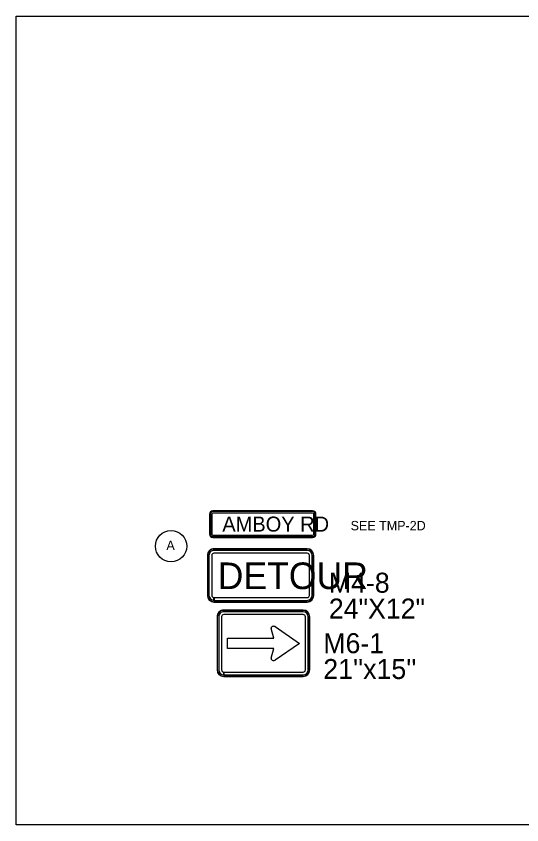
# Model space of a CAD drawing. Extents: x 886234 to 968767, y 455416 to 684046.
# Drawn here: x 933999 to 940080, y 536165 to 545883 of the extents above; entities that cross this region are included whole.
import ezdxf

# ---------------------------------------------------------------- set-up
doc = ezdxf.new("R2010")
doc.units = 0
for name, color, linetype in [('Scratch_Level_3', 7, 'Continuous'), ('TC DEV SIGN BLACK 239', 7, 'Continuous'), ('TC DEV SIGN BLACK ZERO', 7, 'Continuous'), ('TC DEV SIGN ORANGE', 7, 'Continuous'), ('TC DEV SIGN WHITE', 7, 'Continuous'), ('TC LABEL TEXT', 7, 'Continuous')]:
    doc.layers.add(name, color=color, linetype=linetype)

msp = doc.modelspace()

# ---------------------------------------------------------------- linework, layer by layer
at = {"layer": 'Scratch_Level_3'}
msp.add_lwpolyline([(933999.3, 545882.8), (968767.2, 545882.8), (968767.2, 536165.1), (933999.3, 536165.1)], close=True, dxfattribs=at)
at = {"layer": 'TC DEV SIGN BLACK 239'}
for p, q in [((936434.7, 538664.4), (936434.7, 538028.3)), ((936468.5, 538664.4), (936468.5, 538028.3)), ((937449.7, 538725.2), (936495.6, 538725.2)), ((937449.7, 538691.4), (936495.6, 538691.4)), ((937476.7, 538028.3), (937476.7, 538664.4)), ((937510.5, 538028.3), (937510.5, 538664.4)), ((937099.2, 538407.3), (937066.1, 538522.4)), ((937111.9, 538547), (937405.2, 538345)), ((936539.4, 538284.8), (936539.4, 538407.3)), ((936539.4, 538407.3), (937099.2, 538407.3)), ((937099.1, 538284.8), (936539.4, 538284.8)), ((937066.1, 538167.6), (937099.1, 538284.8)), ((937405.2, 538345), (937111.9, 538143)), ((936495.6, 537967.4), (936495.6, 538001.2)), ((936495.9, 538001.2), (937449.6, 538001.2)), ((936495.9, 538001.2), (936495.9, 537967.4)), ((936495.9, 537967.4), (937449.6, 537967.4))]:
    msp.add_line(p, q, dxfattribs=at)
for centre, major_axis, ratio, start_param, end_param in [((936495.6, 538664.4), (60.9, 0), 0.999865, 1.570796, 3.141593), ((936495.6, 538664.4), (27, 0), 0.999865, 1.570796, 3.141593), ((937449.7, 538664.4), (60.9, 0), 0.999865, 0, 1.570796), ((937449.7, 538664.4), (27, 0), 0.999865, 0, 1.570796), ((937094.9, 538529.1), (30.2, 0), 0.720018, 0.96961, 3.452569), ((937094.9, 538161), (30.2, 0), 0.720018, 2.830617, 5.313577), ((936495.6, 538028.3), (60.9, 0), 0.999865, 3.141593, 4.712389), ((936495.6, 538028.3), (27, 0), 0.999865, 3.141593, 4.712389), ((937449.6, 538028.3), (60.9, 0), 0.999865, 4.712389, 6.283185), ((937449.6, 538028.3), (27, 0), 0.999865, 4.712389, 6.283185)]:
    msp.add_ellipse(centre, major_axis=major_axis, ratio=ratio, start_param=start_param, end_param=end_param, dxfattribs=at)
at = {"layer": 'TC DEV SIGN BLACK ZERO'}
for p, q in [((937564.5, 539938.7), (936364.5, 539938.7)), ((936364.5, 539937), (936364.5, 539937)), ((937564.5, 539937), (936364.5, 539937)), ((937564.5, 539928.7), (936364.5, 539928.7)), ((937564.5, 539937), (937564.5, 539937)), ((936324.5, 539898.7), (936324.5, 539658.7)), ((936326.1, 539898.7), (936326.1, 539658.7)), ((936326.1, 539898.7), (936326.1, 539898.7)), ((936334.5, 539898.7), (936334.5, 539658.7)), ((936351.1, 539898.7), (936351.1, 539658.7)), ((937564.5, 539912), (936364.5, 539912)), ((937577.8, 539658.8), (937577.8, 539898.7)), ((937594.5, 539658.8), (937594.5, 539898.7)), ((937602.8, 539898.7), (937602.8, 539898.7)), ((937602.8, 539658.7), (937602.8, 539898.7)), ((937604.5, 539658.7), (937604.5, 539898.7)), ((936326.1, 539658.7), (936326.1, 539658.7)), ((936364.5, 539645.4), (937564.5, 539645.3)), ((936364.5, 539628.7), (937564.5, 539628.7)), ((937577.8, 539658.8), (937594.5, 539658.8)), ((937594.5, 539658.7), (937577.8, 539658.7)), ((937604.5, 539658.7), (937602.8, 539658.7)), ((937602.8, 539658.7), (937602.8, 539658.7)), ((937602.8, 539658.7), (937604.5, 539658.7)), ((936364.5, 539620.3), (936364.5, 539620.4)), ((936364.5, 539620.3), (937564.5, 539620.3)), ((936364.5, 539618.7), (937564.5, 539618.7)), ((937564.5, 539620.3), (937564.5, 539620.3)), ((937498.3, 539482.5), (936378.1, 539482.5)), ((936378.1, 539479.2), (936378.1, 539479.2)), ((937498.3, 539479.2), (936378.1, 539479.2)), ((937498.3, 539462.5), (936378.1, 539462.5)), ((937498.3, 539429.2), (936378.1, 539429.2)), ((937498.3, 539479.2), (937498.3, 539479.2)), ((936298.1, 539402.5), (936298.1, 538922.5)), ((936301.4, 539402.5), (936301.4, 538922.5)), ((936301.4, 539402.5), (936301.5, 539402.5)), ((936318.1, 539402.5), (936318.1, 538922.5)), ((936351.5, 539402.5), (936351.5, 538922.5)), ((937525, 538922.5), (937525, 539402.5)), ((937558.3, 538922.5), (937558.3, 539402.5)), ((937575, 539402.5), (937575, 539402.5)), ((937575, 538922.5), (937575, 539402.5)), ((937578.3, 538922.5), (937578.3, 539402.5)), ((936301.5, 538922.5), (936301.4, 538922.5)), ((936378.1, 538862.5), (936378.1, 538895.8)), ((936378.1, 538842.5), (936378.1, 538845.9)), ((936378.1, 538845.9), (936378.1, 538845.8)), ((936378.2, 538845.9), (937498.3, 538845.9)), ((936378.2, 538845.9), (936378.2, 538842.5)), ((936378.4, 538895.8), (937498.3, 538895.8)), ((936378.4, 538895.8), (936378.4, 538862.5)), ((936378.4, 538862.5), (937498.3, 538862.5)), ((937498.3, 538845.8), (937498.3, 538845.9)), ((937575, 538922.5), (937575, 538922.5)), ((936378.2, 538842.5), (937498.3, 538842.5)), ((936414.4, 538664.4), (936414.4, 538028.3)), ((936417.8, 538664.4), (936417.8, 538028.3)), ((936417.8, 538664.4), (936417.8, 538664.4)), ((937449.7, 538745.5), (936495.6, 538745.5)), ((936495.6, 538742.1), (936495.6, 538742.2)), ((937449.7, 538742.1), (936495.6, 538742.2)), ((937449.7, 538742.1), (937449.7, 538742.1)), ((937527.4, 538664.4), (937527.4, 538664.4)), ((937527.4, 538028.3), (937527.4, 538664.4)), ((937530.8, 538028.3), (937530.8, 538664.4)), ((936417.8, 538028.3), (936417.8, 538028.3)), ((937527.4, 538028.3), (937527.4, 538028.3)), ((936495.6, 537947.1), (936495.6, 537950.5)), ((936495.6, 537950.5), (936495.6, 537950.5)), ((936495.6, 537950.5), (937449.6, 537950.5)), ((936495.6, 537950.5), (936495.6, 537947.1)), ((936495.6, 537947.1), (937449.6, 537947.1)), ((937449.6, 537950.5), (937449.6, 537950.5))]:
    msp.add_line(p, q, dxfattribs=at)
for centre, major_axis, start_param, end_param in [((936364.5, 539898.7), (0, 40), 0, 1.570796), ((936364.5, 539898.7), (0, 38.3), 0, 1.570796), ((936364.5, 539898.7), (0, 30), 0, 1.570796), ((937564.5, 539898.7), (0, 40), 4.712389, 6.283185), ((937564.5, 539898.7), (0, 38.3), 4.712389, 6.283185), ((937564.5, 539898.7), (0, 30), 4.712389, 6.283185), ((936364.5, 539898.7), (0, 13.3), 0, 1.570796), ((937564.5, 539898.7), (0, 13.3), 4.712389, 6.283185), ((936364.5, 539658.7), (0, 40), 1.570796, 3.141593), ((936364.5, 539658.7), (0, 38.3), 1.570796, 3.141593), ((936364.5, 539658.7), (0, 30), 1.570796, 3.141593), ((936364.5, 539658.7), (0, 13.3), 1.570796, 3.141593), ((937564.5, 539658.7), (0, 30), 3.141593, 4.712389), ((937564.5, 539658.7), (0, 13.3), 3.141593, 4.712389), ((937564.5, 539658.7), (0, 40), 3.141593, 4.712389), ((937564.5, 539658.7), (0, 38.3), 3.141593, 4.712389), ((936378.1, 539402.5), (80, 0), 1.570796, 3.141593), ((936378.1, 539402.5), (76.7, 0), 1.570796, 3.141593), ((936378.1, 539402.5), (60, 0), 1.570796, 3.141593), ((936378.1, 539402.5), (26.7, 0), 1.570796, 3.141593), ((937498.3, 539402.5), (80, 0), 0, 1.570796), ((937498.3, 539402.5), (76.7, 0), 0, 1.570796), ((937498.3, 539402.5), (60, 0), 0, 1.570796), ((937498.3, 539402.5), (26.7, 0), 0, 1.570796), ((936378.1, 538922.5), (80, 0), 3.141593, 4.712389), ((936378.1, 538922.5), (76.7, 0), 3.141593, 4.712389), ((936378.1, 538922.5), (60, 0), 3.141593, 4.712389), ((936378.1, 538922.5), (26.7, 0), 3.141593, 4.712389), ((937498.3, 538922.5), (60, 0), 4.712389, 6.283185), ((937498.3, 538922.5), (26.7, 0), 4.712389, 6.283185), ((937498.3, 538922.5), (80, 0), 4.712389, 6.283185), ((937498.3, 538922.5), (76.7, 0), 4.712389, 6.283185), ((936495.6, 538664.4), (81.1, 0), 1.570796, 3.141593), ((936495.6, 538664.4), (77.8, 0), 1.570796, 3.141593), ((937449.7, 538664.4), (81.1, 0), 0, 1.570796), ((937449.7, 538664.4), (77.8, 0), 0, 1.570796), ((936495.6, 538028.3), (81.1, 0), 3.141593, 4.712389), ((936495.6, 538028.3), (77.8, 0), 3.141593, 4.712389), ((937449.6, 538028.3), (81.1, 0), 4.712389, 6.283185), ((937449.6, 538028.3), (77.8, 0), 4.712389, 6.283185)]:
    msp.add_ellipse(centre, major_axis=major_axis, ratio=0.999865, start_param=start_param, end_param=end_param, dxfattribs=at)
at = {"layer": 'TC DEV SIGN ORANGE'}
for p, q in [((937564.5, 539938.7), (936364.5, 539938.7)), ((936324.5, 539898.7), (936324.5, 539658.7)), ((937604.5, 539658.7), (937604.5, 539898.7)), ((936364.5, 539618.7), (937564.5, 539618.7)), ((937498.3, 539482.5), (936378.1, 539482.5)), ((936298.1, 539402.5), (936298.1, 538922.5)), ((937578.3, 538922.5), (937578.3, 539402.5)), ((936378.1, 538842.5), (937498.3, 538842.5))]:
    msp.add_line(p, q, dxfattribs=at)
for centre, major_axis, start_param, end_param in [((936364.5, 539898.7), (0, 40), 0, 1.570796), ((937564.5, 539898.7), (0, 40), 4.712389, 6.283185), ((936364.5, 539658.7), (0, 40), 1.570796, 3.141593), ((937564.5, 539658.7), (0, 40), 3.141593, 4.712389), ((936378.1, 539402.5), (80, 0), 1.570796, 3.141593), ((937498.3, 539402.5), (80, 0), 0, 1.570796), ((936378.1, 538922.5), (80, 0), 3.141593, 4.712389), ((937498.3, 538922.5), (80, 0), 4.712389, 6.283185)]:
    msp.add_ellipse(centre, major_axis=major_axis, ratio=0.999865, start_param=start_param, end_param=end_param, dxfattribs=at)
at = {"layer": 'TC DEV SIGN WHITE'}
for p, q in [((936414.4, 538664.4), (936414.4, 538028.3)), ((937449.7, 538745.5), (936495.6, 538745.5)), ((937530.8, 538028.3), (937530.8, 538664.4)), ((936495.6, 537947.1), (937449.6, 537947.1))]:
    msp.add_line(p, q, dxfattribs=at)
for centre, start_param, end_param in [((936495.6, 538664.4), 1.570796, 3.141593), ((937449.7, 538664.4), 0, 1.570796), ((936495.6, 538028.3), 3.141593, 4.712389), ((937449.6, 538028.3), 4.712389, 6.283185)]:
    msp.add_ellipse(centre, major_axis=(81.1, 0), ratio=0.999865, start_param=start_param, end_param=end_param, dxfattribs=at)
at = {"layer": 'TC LABEL TEXT'}
msp.add_circle((935861.8, 539513.4), 188.1, dxfattribs=at)

# ---------------------------------------------------------------- texts
at = {"layer": 'TC DEV SIGN BLACK ZERO'}
for s, height, p in [(' AMBOY RD', 180, (936411.2, 539689)), ('DETOUR', 320, (936422.5, 538997.6))]:
    msp.add_text(s, height=height, dxfattribs=at).set_placement(p)
for s, p in [('M4-8', (937759.4, 538954.6)), ('24"X12"', (937759.4, 538644.2)), ('M6-1', (937692.7, 538227.9)), ("21''x15''", (937692.7, 537917.5))]:
    msp.add_text(s, height=240, rotation=360, dxfattribs=at).set_placement(p)
at = {"layer": 'TC LABEL TEXT'}
for s, p in [('SEE TMP-2D', (938021.1, 539704.5)), ('A', (935805.8, 539467.9))]:
    msp.add_text(s, height=112.5, dxfattribs=at).set_placement(p)

doc.saveas('drawing.dxf')
